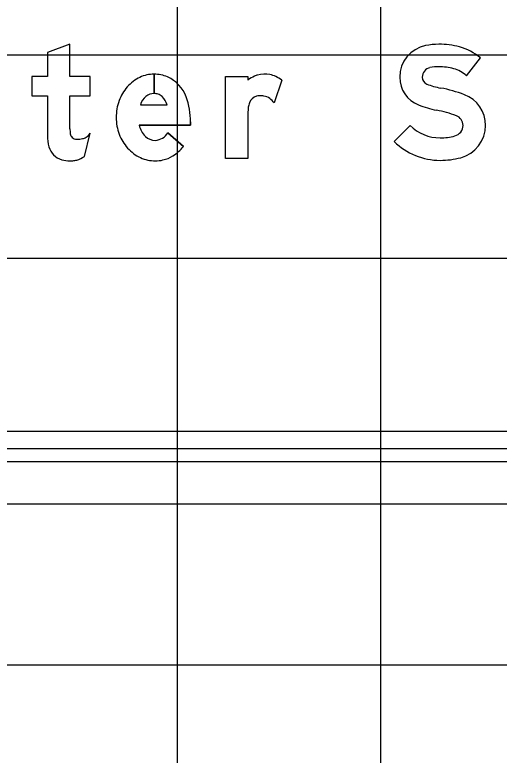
# Model space of a CAD drawing. Extents: x 2193008 to 2198143, y 1236112 to 1237864.
# Drawn here: x 2196471.11 to 2196475.87, y 1237198.22 to 1237205.5 of the extents above; entities that cross this region are included whole.
import ezdxf

# ---------------------------------------------------------------- set-up
doc = ezdxf.new("R2010")
doc.units = 0
for name, color, linetype in [('GSBWFILL', 7, 'Continuous'), ('GSCOLORFILL', 7, 'Continuous'), ('GSDIMS', 7, 'Continuous'), ('GSOUTLINE', 7, 'Continuous'), ('M-ROADS', 7, 'Continuous')]:
    doc.layers.add(name, color=color, linetype=linetype)

msp = doc.modelspace()

# ---------------------------------------------------------------- linework, layer by layer
at = {"layer": 'GSBWFILL'}
for p, q in [((2196472.4759, 1237204.9187), (2196472.4759, 1237204.7277)), ((2196472.4759, 1237204.7277), (2196472.4759, 1237204.9187)), ((2196473.7303, 1237204.8605), (2196473.6553, 1237204.6353)), ((2196472.3408, 1237204.6168), (2196472.6031, 1237204.6168)), ((2196471.7898, 1237204.1089), (2196471.848, 1237204.3381)), ((2196472.6119, 1237204.3425), (2196472.7635, 1237204.2083))]:
    msp.add_line(p, q, dxfattribs=at)
for points in [[(2196471.6487, 1237204.3817), (2196471.6487, 1237204.7056), (2196471.848, 1237204.7056), (2196471.848, 1237204.8966), (2196471.6487, 1237204.8966), (2196471.6487, 1237205.2149), (2196471.4273, 1237205.1309), (2196471.4273, 1237204.8966), (2196471.2723, 1237204.8966), (2196471.2723, 1237204.7056), (2196471.4273, 1237204.7056), (2196471.4273, 1237204.3148)], [(2196475.5462, 1237204.9033), (2196475.6832, 1237205.078)], [(2196473.3982, 1237204.5352), (2196473.3982, 1237204.0883), (2196473.1767, 1237204.0883), (2196473.1767, 1237204.8966), (2196473.3982, 1237204.8966), (2196473.3982, 1237204.8605)], [(2196472.8335, 1237204.4491), (2196472.8335, 1237204.4175), (2196472.3282, 1237204.4175)], [(2196474.9934, 1237204.4137), (2196474.8376, 1237204.2564)]]:
    msp.add_lwpolyline(points, dxfattribs=at)
for centre, major_axis, ratio, start_param, end_param in [((2196475.2074, 1237204.8889), (0, 0.3172), 0.999996, 0.202758, 1.570796), ((2196475.2749, 1237204.5607), (0, 0.6523), 0.999996, 0, 0.202758), ((2196475.2749, 1237204.4131), (0, 0.7999), 0.999996, 6.026234, 6.283185), ((2196475.3491, 1237204.6956), (0, 0.5078), 0.999996, 5.565152, 6.026234), ((2196475.2074, 1237204.8889), (0, 0.0957), 0.999996, 0.202758, 1.570796), ((2196475.2749, 1237204.5607), (0, 0.4308), 0.999996, 0, 0.202758), ((2196475.2749, 1237204.4131), (0, 0.5784), 0.999996, 6.026234, 6.283185), ((2196475.3491, 1237204.6956), (0, 0.2864), 0.999996, 5.523837, 6.026234), ((2196472.4984, 1237204.5432), (0, 0.3806), 0.999998, 0.44196, 0.851746), ((2196472.4759, 1237204.5908), (0, 0.328), 0.999998, 0, 0.44196), ((2196472.4759, 1237204.5908), (0, 0.328), 0.999998, 5.868518, 6.283016), ((2196472.4676, 1237204.5777), (0, 0.3432), 0.999998, 5.061282, 5.861635), ((2196473.6207, 1237204.5654), (0, 0.3696), 0.999998, 0.443663, 0.646229), ((2196473.5334, 1237204.7492), (0, 0.1661), 0.999998, 0.24142, 0.443663), ((2196473.5618, 1237204.6336), (0, 0.2851), 0.999998, 6.103268, 6.524606), ((2196473.5682, 1237204.669), (0, 0.2491), 0.999998, 5.846069, 6.103268), ((2196473.5428, 1237204.6146), (0, 0.3092), 0.999998, 5.631644, 5.846069), ((2196475.184, 1237204.8889), (0, 0.2938), 0.999996, 1.570796, 2.761249), ((2196475.184, 1237204.8889), (0, 0.0724), 0.999996, 1.570796, 2.761249), ((2196475.4254, 1237205.4925), (0, 0.7224), 0.999996, 2.761249, 2.95744), ((2196472.5335, 1237204.5124), (0, 0.4273), 0.999998, 0.851746, 1.222943), ((2196472.4759, 1237204.5994), (0, 0.1284), 0.999998, 0, 0.684319), ((2196472.4759, 1237204.5789), (0, 0.1488), 0.999998, 6.008019, 6.282813), ((2196475.0462, 1237203.4571), (0, 1.348), 0.999996, 5.918637, 6.099033), ((2196472.5886, 1237204.4924), (0, 0.4859), 0.999998, 1.222943, 1.570796), ((2196472.5072, 1237204.5661), (0, 0.174), 0.999998, 0.703138, 1.275447), ((2196472.4937, 1237204.6422), (0, 0.083), 0.999998, 5.468651, 6.008019), ((2196472.3947, 1237204.5488), (0, 0.2192), 0.999998, 5.027692, 5.468651), ((2196472.1138, 1237204.449), (0, 0.7197), 0.999998, 4.712389, 5.061282), ((2196473.5158, 1237204.5954), (0, 0.1107), 0.999998, 0.293855, 1.188904), ((2196473.5179, 1237204.5882), (0, 0.1182), 0.999998, 0.067293, 0.293855), ((2196473.5219, 1237204.5295), (0, 0.1772), 0.999998, 6.094384, 6.350479), ((2196473.5265, 1237204.5538), (0, 0.1523), 0.999998, 5.27661, 6.094384), ((2196475.4118, 1237204.4151), (0, 0.3226), 0.999996, 4.712389, 5.918637), ((2196473.8675, 1237204.5347), (0, 0.4693), 0.999998, 1.445958, 1.569673), ((2196473.5734, 1237204.5723), (0, 0.1728), 0.999998, 1.188904, 1.450084), ((2196475.4254, 1237205.4925), (0, 0.9438), 0.999996, 2.761249, 2.95744), ((2196475.0462, 1237203.4571), (0, 1.1265), 0.999996, 5.918637, 6.099033), ((2196475.4118, 1237204.4151), (0, 0.1011), 0.999996, 4.712389, 5.918637), ((2196472.5741, 1237204.4924), (0, 0.4714), 0.999998, 1.570796, 1.928626), ((2196473.0349, 1237204.3817), (0, 1.3862), 0.999991, 1.570796, 1.606005), ((2196472.5409, 1237204.4644), (0, 0.2179), 0.999998, 1.788032, 2.378697), ((2196475.2883, 1237204.7112), (0, 0.4189), 0.999996, 2.360607, 3.141593), ((2196475.4055, 1237204.4151), (0, 0.1075), 0.999996, 3.401517, 4.712389), ((2196475.4055, 1237204.4151), (0, 0.3289), 0.999996, 3.401517, 4.712389), ((2196471.857, 1237204.3148), (0, 0.4297), 0.999991, 1.570796, 1.830698), ((2196471.7123, 1237204.3437), (0, 0.0637), 0.999991, 1.74085, 2.407828), ((2196471.7144, 1237204.3459), (0, 0.0667), 0.999991, 2.407828, 3.141593), ((2196471.7593, 1237204.3661), (0, 0.083), 0.999991, 3.310762, 3.756278), ((2196471.7023, 1237204.4468), (0, 0.1818), 0.999991, 3.756278, 4.071638), ((2196472.5318, 1237204.4767), (0, 0.4263), 0.999998, 1.928626, 2.305123), ((2196472.4894, 1237204.4115), (0, 0.1441), 0.999998, 2.383204, 3.128268), ((2196472.4767, 1237204.426), (0, 0.1589), 0.999998, 3.209537, 4.158837), ((2196475.2883, 1237204.8555), (0, 0.5632), 0.999996, 3.141593, 3.401517), ((2196471.7144, 1237204.629), (0, 0.3497), 0.999991, 3.141593, 3.310762), ((2196475.2883, 1237204.7112), (0, 0.6403), 0.999996, 2.360607, 3.141593), ((2196471.6156, 1237204.2506), (0, 0.1799), 0.999991, 1.830698, 2.869526), ((2196472.5048, 1237204.4523), (0, 0.3899), 0.999998, 2.305123, 2.711411), ((2196472.4389, 1237204.4626), (0, 0.4124), 0.999998, 3.710413, 4.047817), ((2196471.6487, 1237204.3694), (0, 0.3032), 0.999991, 2.869526, 3.141593), ((2196471.6652, 1237204.2466), (0, 0.1799), 0.999991, 3.205734, 3.427755), ((2196471.6416, 1237204.3267), (0, 0.2634), 0.999991, 3.427755, 3.738844), ((2196472.4875, 1237204.4146), (0, 0.3484), 0.999998, 2.711411, 3.141593), ((2196472.4875, 1237204.4146), (0, 0.3484), 0.999998, 3.141593, 3.35931), ((2196472.497, 1237204.3717), (0, 0.3045), 0.999998, 3.35931, 3.710413), ((2196475.2883, 1237204.8555), (0, 0.7846), 0.999996, 3.141593, 3.401517), ((2196471.6487, 1237204.5028), (0, 0.4367), 0.999991, 3.141593, 3.205734)]:
    msp.add_ellipse(centre, major_axis=major_axis, ratio=ratio, start_param=start_param, end_param=end_param, dxfattribs=at)
at = {"layer": 'GSCOLORFILL'}
for p, q in [((2196472.4759, 1237204.9187), (2196472.4759, 1237204.7277)), ((2196472.4759, 1237204.7277), (2196472.4759, 1237204.9187)), ((2196473.7303, 1237204.8605), (2196473.6553, 1237204.6353)), ((2196472.3408, 1237204.6168), (2196472.6031, 1237204.6168)), ((2196471.7898, 1237204.1089), (2196471.848, 1237204.3381)), ((2196472.6119, 1237204.3425), (2196472.7635, 1237204.2083)), ((2196479.9489, 1237201.4043), (2196465.4651, 1237201.4043)), ((2196465.4651, 1237201.2378), (2196479.9489, 1237201.2378))]:
    msp.add_line(p, q, dxfattribs=at)
for points in [[(2196471.6487, 1237204.3817), (2196471.6487, 1237204.7056), (2196471.848, 1237204.7056), (2196471.848, 1237204.8966), (2196471.6487, 1237204.8966), (2196471.6487, 1237205.2149), (2196471.4273, 1237205.1309), (2196471.4273, 1237204.8966), (2196471.2723, 1237204.8966), (2196471.2723, 1237204.7056), (2196471.4273, 1237204.7056), (2196471.4273, 1237204.3148)], [(2196475.5462, 1237204.9033), (2196475.6832, 1237205.078)], [(2196473.3982, 1237204.5352), (2196473.3982, 1237204.0883), (2196473.1767, 1237204.0883), (2196473.1767, 1237204.8966), (2196473.3982, 1237204.8966), (2196473.3982, 1237204.8605)], [(2196472.8335, 1237204.4491), (2196472.8335, 1237204.4175), (2196472.3282, 1237204.4175)], [(2196474.9934, 1237204.4137), (2196474.8376, 1237204.2564)]]:
    msp.add_lwpolyline(points, dxfattribs=at)
for centre, major_axis, ratio, start_param, end_param in [((2196475.2074, 1237204.8889), (0, 0.3172), 0.999996, 0.202758, 1.570796), ((2196475.2749, 1237204.5607), (0, 0.6523), 0.999996, 0, 0.202758), ((2196475.2749, 1237204.4131), (0, 0.7999), 0.999996, 6.026234, 6.283185), ((2196475.3491, 1237204.6956), (0, 0.5078), 0.999996, 5.565152, 6.026234), ((2196475.2074, 1237204.8889), (0, 0.0957), 0.999996, 0.202758, 1.570796), ((2196475.2749, 1237204.5607), (0, 0.4308), 0.999996, 0, 0.202758), ((2196475.2749, 1237204.4131), (0, 0.5784), 0.999996, 6.026234, 6.283185), ((2196475.3491, 1237204.6956), (0, 0.2864), 0.999996, 5.523837, 6.026234), ((2196472.4984, 1237204.5432), (0, 0.3806), 0.999998, 0.44196, 0.851746), ((2196472.4759, 1237204.5908), (0, 0.328), 0.999998, 0, 0.44196), ((2196472.4759, 1237204.5908), (0, 0.328), 0.999998, 5.868518, 6.283016), ((2196472.4676, 1237204.5777), (0, 0.3432), 0.999998, 5.061282, 5.861635), ((2196473.6207, 1237204.5654), (0, 0.3696), 0.999998, 0.443663, 0.646229), ((2196473.5334, 1237204.7492), (0, 0.1661), 0.999998, 0.24142, 0.443663), ((2196473.5618, 1237204.6336), (0, 0.2851), 0.999998, 6.103268, 6.524606), ((2196473.5682, 1237204.669), (0, 0.2491), 0.999998, 5.846069, 6.103268), ((2196473.5428, 1237204.6146), (0, 0.3092), 0.999998, 5.631644, 5.846069), ((2196475.184, 1237204.8889), (0, 0.2938), 0.999996, 1.570796, 2.761249), ((2196475.184, 1237204.8889), (0, 0.0724), 0.999996, 1.570796, 2.761249), ((2196475.4254, 1237205.4925), (0, 0.7224), 0.999996, 2.761249, 2.95744), ((2196472.5335, 1237204.5124), (0, 0.4273), 0.999998, 0.851746, 1.222943), ((2196472.4759, 1237204.5994), (0, 0.1284), 0.999998, 0, 0.684319), ((2196472.4759, 1237204.5789), (0, 0.1488), 0.999998, 6.008019, 6.282813), ((2196475.0462, 1237203.4571), (0, 1.348), 0.999996, 5.918637, 6.099033), ((2196472.5886, 1237204.4924), (0, 0.4859), 0.999998, 1.222943, 1.570796), ((2196472.5072, 1237204.5661), (0, 0.174), 0.999998, 0.703138, 1.275447), ((2196472.4937, 1237204.6422), (0, 0.083), 0.999998, 5.468651, 6.008019), ((2196472.3947, 1237204.5488), (0, 0.2192), 0.999998, 5.027692, 5.468651), ((2196472.1138, 1237204.449), (0, 0.7197), 0.999998, 4.712389, 5.061282), ((2196473.5158, 1237204.5954), (0, 0.1107), 0.999998, 0.293855, 1.188904), ((2196473.5179, 1237204.5882), (0, 0.1182), 0.999998, 0.067293, 0.293855), ((2196473.5219, 1237204.5295), (0, 0.1772), 0.999998, 6.094384, 6.350479), ((2196473.5265, 1237204.5538), (0, 0.1523), 0.999998, 5.27661, 6.094384), ((2196475.4118, 1237204.4151), (0, 0.3226), 0.999996, 4.712389, 5.918637), ((2196473.8675, 1237204.5347), (0, 0.4693), 0.999998, 1.445958, 1.569673), ((2196473.5734, 1237204.5723), (0, 0.1728), 0.999998, 1.188904, 1.450084), ((2196475.4254, 1237205.4925), (0, 0.9438), 0.999996, 2.761249, 2.95744), ((2196475.0462, 1237203.4571), (0, 1.1265), 0.999996, 5.918637, 6.099033), ((2196475.4118, 1237204.4151), (0, 0.1011), 0.999996, 4.712389, 5.918637), ((2196472.5741, 1237204.4924), (0, 0.4714), 0.999998, 1.570796, 1.928626), ((2196473.0349, 1237204.3817), (0, 1.3862), 0.999991, 1.570796, 1.606005), ((2196472.5409, 1237204.4644), (0, 0.2179), 0.999998, 1.788032, 2.378697), ((2196475.2883, 1237204.7112), (0, 0.4189), 0.999996, 2.360607, 3.141593), ((2196475.4055, 1237204.4151), (0, 0.1075), 0.999996, 3.401517, 4.712389), ((2196475.4055, 1237204.4151), (0, 0.3289), 0.999996, 3.401517, 4.712389), ((2196471.857, 1237204.3148), (0, 0.4297), 0.999991, 1.570796, 1.830698), ((2196471.7123, 1237204.3437), (0, 0.0637), 0.999991, 1.74085, 2.407828), ((2196471.7144, 1237204.3459), (0, 0.0667), 0.999991, 2.407828, 3.141593), ((2196471.7593, 1237204.3661), (0, 0.083), 0.999991, 3.310762, 3.756278), ((2196471.7023, 1237204.4468), (0, 0.1818), 0.999991, 3.756278, 4.071638), ((2196472.5318, 1237204.4767), (0, 0.4263), 0.999998, 1.928626, 2.305123), ((2196472.4894, 1237204.4115), (0, 0.1441), 0.999998, 2.383204, 3.128268), ((2196472.4767, 1237204.426), (0, 0.1589), 0.999998, 3.209537, 4.158837), ((2196475.2883, 1237204.8555), (0, 0.5632), 0.999996, 3.141593, 3.401517), ((2196471.7144, 1237204.629), (0, 0.3497), 0.999991, 3.141593, 3.310762), ((2196475.2883, 1237204.7112), (0, 0.6403), 0.999996, 2.360607, 3.141593), ((2196471.6156, 1237204.2506), (0, 0.1799), 0.999991, 1.830698, 2.869526), ((2196472.5048, 1237204.4523), (0, 0.3899), 0.999998, 2.305123, 2.711411), ((2196472.4389, 1237204.4626), (0, 0.4124), 0.999998, 3.710413, 4.047817), ((2196471.6487, 1237204.3694), (0, 0.3032), 0.999991, 2.869526, 3.141593), ((2196471.6652, 1237204.2466), (0, 0.1799), 0.999991, 3.205734, 3.427755), ((2196471.6416, 1237204.3267), (0, 0.2634), 0.999991, 3.427755, 3.738844), ((2196472.4875, 1237204.4146), (0, 0.3484), 0.999998, 2.711411, 3.141593), ((2196472.4875, 1237204.4146), (0, 0.3484), 0.999998, 3.141593, 3.35931), ((2196472.497, 1237204.3717), (0, 0.3045), 0.999998, 3.35931, 3.710413), ((2196475.2883, 1237204.8555), (0, 0.7846), 0.999996, 3.141593, 3.401517), ((2196471.6487, 1237204.5028), (0, 0.4367), 0.999991, 3.141593, 3.205734)]:
    msp.add_ellipse(centre, major_axis=major_axis, ratio=ratio, start_param=start_param, end_param=end_param, dxfattribs=at)
at = {"layer": 'GSDIMS'}
msp.add_line((2196448.0599, 1237200.6936), (2196507.4565, 1237200.6936), dxfattribs=at)
at = {"layer": 'GSOUTLINE'}
for p, q in [((2196473.7303, 1237204.8605), (2196473.6553, 1237204.6353)), ((2196472.3408, 1237204.6168), (2196472.6031, 1237204.6168)), ((2196471.7898, 1237204.1089), (2196471.848, 1237204.3381)), ((2196472.7635, 1237204.2083), (2196472.6119, 1237204.3425))]:
    msp.add_line(p, q, dxfattribs=at)
for points in [[(2196471.6487, 1237204.3817), (2196471.6487, 1237204.7056), (2196471.848, 1237204.7056), (2196471.848, 1237204.8966), (2196471.6487, 1237204.8966), (2196471.6487, 1237205.2149), (2196471.4273, 1237205.1309), (2196471.4273, 1237204.8966), (2196471.2723, 1237204.8966), (2196471.2723, 1237204.7056), (2196471.4273, 1237204.7056), (2196471.4273, 1237204.3148)], [(2196475.5462, 1237204.9033), (2196475.6832, 1237205.078)], [(2196473.3982, 1237204.5352), (2196473.3982, 1237204.0883), (2196473.1767, 1237204.0883), (2196473.1767, 1237204.8966), (2196473.3982, 1237204.8966), (2196473.3982, 1237204.8605)], [(2196472.3282, 1237204.4175), (2196472.8335, 1237204.4175), (2196472.8335, 1237204.4491)], [(2196474.9934, 1237204.4137), (2196474.8376, 1237204.2564)]]:
    msp.add_lwpolyline(points, dxfattribs=at)
for centre, major_axis, ratio, start_param, end_param in [((2196475.2074, 1237204.8889), (0, 0.3172), 0.999996, 0.202758, 1.570796), ((2196475.2749, 1237204.5607), (0, 0.6523), 0.999996, 0, 0.202758), ((2196475.2749, 1237204.4131), (0, 0.7999), 0.999996, 6.026234, 6.283185), ((2196475.3491, 1237204.6956), (0, 0.5078), 0.999996, 5.565152, 6.026234), ((2196475.2074, 1237204.8889), (0, 0.0957), 0.999996, 0.202758, 1.570796), ((2196475.2749, 1237204.5607), (0, 0.4308), 0.999996, 0, 0.202758), ((2196475.2749, 1237204.4131), (0, 0.5784), 0.999996, 6.026234, 6.283185), ((2196475.3491, 1237204.6956), (0, 0.2864), 0.999996, 5.523837, 6.026234), ((2196472.4984, 1237204.5432), (0, 0.3806), 0.999998, 0.44196, 0.851746), ((2196472.4759, 1237204.5908), (0, 0.328), 0.999998, 0, 0.44196), ((2196472.4759, 1237204.5908), (0, 0.328), 0.999998, 5.868518, 6.283185), ((2196472.4676, 1237204.5777), (0, 0.3432), 0.999998, 5.061282, 5.861635), ((2196473.6207, 1237204.5654), (0, 0.3696), 0.999998, 0.443663, 0.646229), ((2196473.5334, 1237204.7492), (0, 0.1661), 0.999998, 0.24142, 0.443663), ((2196473.5618, 1237204.6336), (0, 0.2851), 0.999998, 6.103268, 6.524606), ((2196473.5682, 1237204.669), (0, 0.2491), 0.999998, 5.846069, 6.103268), ((2196473.5428, 1237204.6146), (0, 0.3092), 0.999998, 5.631644, 5.846069), ((2196475.184, 1237204.8889), (0, 0.2938), 0.999996, 1.570796, 2.761249), ((2196475.184, 1237204.8889), (0, 0.0724), 0.999996, 1.570796, 2.761249), ((2196475.4254, 1237205.4925), (0, 0.7224), 0.999996, 2.761249, 2.95744), ((2196472.5335, 1237204.5124), (0, 0.4273), 0.999998, 0.851746, 1.222943), ((2196472.4759, 1237204.5994), (0, 0.1284), 0.999998, 0, 0.684319), ((2196472.4759, 1237204.5789), (0, 0.1488), 0.999998, 6.008019, 6.283185), ((2196475.0462, 1237203.4571), (0, 1.348), 0.999996, 5.918637, 6.099033), ((2196472.5886, 1237204.4924), (0, 0.4859), 0.999998, 1.222943, 1.570796), ((2196472.5072, 1237204.5661), (0, 0.174), 0.999998, 0.703138, 1.275447), ((2196472.4937, 1237204.6422), (0, 0.083), 0.999998, 5.468651, 6.008019), ((2196472.3947, 1237204.5488), (0, 0.2192), 0.999998, 5.027692, 5.468651), ((2196472.1138, 1237204.449), (0, 0.7197), 0.999998, 4.712389, 5.061282), ((2196473.5158, 1237204.5954), (0, 0.1107), 0.999998, 0.293855, 1.188904), ((2196473.5179, 1237204.5882), (0, 0.1182), 0.999998, 0.067293, 0.293855), ((2196473.5219, 1237204.5295), (0, 0.1772), 0.999998, 6.094384, 6.350479), ((2196473.5265, 1237204.5538), (0, 0.1523), 0.999998, 5.27661, 6.094384), ((2196475.4118, 1237204.4151), (0, 0.3226), 0.999996, 4.712389, 5.918637), ((2196473.8675, 1237204.5347), (0, 0.4693), 0.999998, 1.445958, 1.569673), ((2196473.5734, 1237204.5723), (0, 0.1728), 0.999998, 1.188904, 1.450084), ((2196475.4254, 1237205.4925), (0, 0.9438), 0.999996, 2.761249, 2.95744), ((2196475.0462, 1237203.4571), (0, 1.1265), 0.999996, 5.918637, 6.099033), ((2196475.4118, 1237204.4151), (0, 0.1011), 0.999996, 4.712389, 5.918637), ((2196472.5741, 1237204.4924), (0, 0.4714), 0.999998, 1.570796, 1.928626), ((2196473.0349, 1237204.3817), (0, 1.3862), 0.999991, 1.570796, 1.606005), ((2196472.5409, 1237204.4644), (0, 0.2179), 0.999998, 1.788032, 2.378697), ((2196475.2883, 1237204.7112), (0, 0.4189), 0.999996, 2.360607, 3.141593), ((2196475.4055, 1237204.4151), (0, 0.1075), 0.999996, 3.401517, 4.712389), ((2196475.4055, 1237204.4151), (0, 0.3289), 0.999996, 3.401517, 4.712389), ((2196471.857, 1237204.3148), (0, 0.4297), 0.999991, 1.570796, 1.830698), ((2196471.7123, 1237204.3437), (0, 0.0637), 0.999991, 1.74085, 2.407828), ((2196471.7144, 1237204.3459), (0, 0.0667), 0.999991, 2.407828, 3.141593), ((2196471.7593, 1237204.3661), (0, 0.083), 0.999991, 3.310762, 3.756278), ((2196471.7023, 1237204.4468), (0, 0.1818), 0.999991, 3.756278, 4.071638), ((2196472.5318, 1237204.4767), (0, 0.4263), 0.999998, 1.928626, 2.305123), ((2196472.4894, 1237204.4115), (0, 0.1441), 0.999998, 2.383204, 3.128268), ((2196472.4767, 1237204.426), (0, 0.1589), 0.999998, 3.209537, 4.158837), ((2196475.2883, 1237204.8555), (0, 0.5632), 0.999996, 3.141593, 3.401517), ((2196471.7144, 1237204.629), (0, 0.3497), 0.999991, 3.141593, 3.310762), ((2196475.2883, 1237204.7112), (0, 0.6403), 0.999996, 2.360607, 3.141593), ((2196471.6156, 1237204.2506), (0, 0.1799), 0.999991, 1.830698, 2.869526), ((2196472.5048, 1237204.4523), (0, 0.3899), 0.999998, 2.305123, 2.711411), ((2196472.4389, 1237204.4626), (0, 0.4124), 0.999998, 3.710413, 4.047817), ((2196471.6487, 1237204.3694), (0, 0.3032), 0.999991, 2.869526, 3.141593), ((2196471.6652, 1237204.2466), (0, 0.1799), 0.999991, 3.205734, 3.427755), ((2196471.6416, 1237204.3267), (0, 0.2634), 0.999991, 3.427755, 3.738844), ((2196472.4875, 1237204.4146), (0, 0.3484), 0.999998, 2.711411, 3.141593), ((2196472.4875, 1237204.4146), (0, 0.3484), 0.999998, 3.141593, 3.35931), ((2196472.497, 1237204.3717), (0, 0.3045), 0.999998, 3.35931, 3.710413), ((2196475.2883, 1237204.8555), (0, 0.7846), 0.999996, 3.141593, 3.401517), ((2196471.6487, 1237204.5028), (0, 0.4367), 0.999991, 3.141593, 3.205734)]:
    msp.add_ellipse(centre, major_axis=major_axis, ratio=ratio, start_param=start_param, end_param=end_param, dxfattribs=at)
at = {"layer": 'M-ROADS'}
for p, q in [((2196472.7065, 1237163.1062), (2196472.7065, 1237223.1062)), ((2196474.7065, 1237163.1062), (2196474.7065, 1237223.1062)), ((2196544.7065, 1237205.1062), (2196414.7065, 1237205.1062)), ((2196544.7065, 1237203.1062), (2196414.7065, 1237203.1062)), ((2196544.7065, 1237201.1062), (2196414.7065, 1237201.1062)), ((2196544.7065, 1237199.1062), (2196414.7065, 1237199.1062))]:
    msp.add_line(p, q, dxfattribs=at)

doc.saveas('drawing.dxf')
